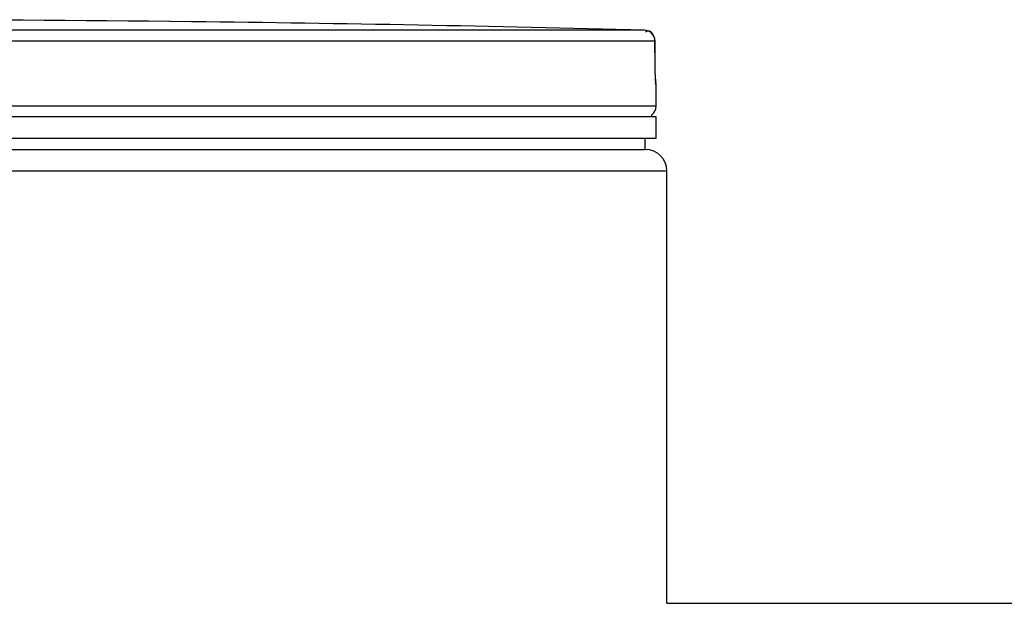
# Model space of a CAD drawing. Header units: millimetres. Extents: x 0 to 297, y 0 to 210.
# Tile 298 of 438: x 148.22 to 150.95, y 160.58 to 162.2. Entities that reach past the tile are written whole.
import ezdxf

# ---------------------------------------------------------------- set-up
doc = ezdxf.new("R2010")
doc.units = ezdxf.units.MM
doc.header["$LTSCALE"] = 16.335
doc.layers.get('0').update_dxf_attribs({"linetype": 'CONTINUOUS'})
doc.layers.add('01_GLOBAL', color=7, linetype='CONTINUOUS')

msp = doc.modelspace()

# ---------------------------------------------------------------- linework, layer by layer
at = {"color": 7, "linetype": 'Continuous'}
for p, q in [((148.6345, 162.1909), (148.6341, 162.191)), ((148.6941, 162.1902), (148.6344, 162.1909)), ((149.9803, 162.0632), (149.9798, 162.1369)), ((149.9803, 162.0571), (149.9802, 162.0644)), ((149.9805, 162.0515), (149.9803, 162.0584)), ((149.9806, 162.0462), (149.9804, 162.0526)), ((149.9807, 162.0414), (149.9806, 162.0473)), ((149.9808, 162.0379), (149.9807, 162.0423)), ((149.981, 162.0347), (149.9808, 162.0387)), ((149.9811, 162.0318), (149.9809, 162.0354)), ((149.9812, 162.0292), (149.9811, 162.0324)), ((149.9814, 162.0255), (149.9811, 162.0311)), ((149.9814, 162.0261), (149.9813, 162.0281)), ((149.9815, 162.0244), (149.9814, 162.0261)), ((149.9828, 161.956), (149.9828, 162.0167)), ((149.9828, 161.926), (145.4228, 161.926)), ((149.9708, 161.926), (149.9708, 161.9272)), ((149.9828, 161.866), (149.9828, 161.926)), ((149.9828, 161.866), (145.4228, 161.866)), ((149.9528, 161.836), (149.9528, 161.866)), ((145.4528, 161.836), (149.9528, 161.836)), ((150.0128, 160.576), (160.5128, 160.576))]:
    msp.add_line(p, q, dxfattribs=at)
at = {"color": 9, "linetype": 'Continuous'}
for p, q in [((149.9506, 162.1667), (147.8193, 162.1667)), ((149.956, 162.1629), (149.9538, 162.1617)), ((149.9586, 162.1639), (149.9565, 162.1632)), ((149.9797, 162.1368), (147.8208, 162.1368)), ((149.9797, 162.1368), (149.9798, 162.137)), ((149.9802, 162.0693), (149.9797, 162.1368)), ((149.9802, 162.0693), (149.9802, 162.0695)), ((149.9828, 162.0167), (149.9823, 162.0167)), ((149.9828, 161.956), (145.4228, 161.956)), ((149.2386, 161.9272), (149.3206, 161.9272)), ((149.9611, 161.9272), (149.9708, 161.9272))]:
    msp.add_line(p, q, dxfattribs=at)
at = {"color": 7, "linetype": 'Continuous'}
msp.add_lwpolyline([(149.9817, 162.0223), (149.9817, 162.0223), (149.9817, 162.0219), (149.9817, 162.0218), (149.9817, 162.0218), (149.9817, 162.022), (149.9817, 162.0222), (149.9817, 162.0227), (149.9816, 162.0232), (149.9816, 162.0238), (149.9815, 162.0244)], dxfattribs=at)
for centre, radius, start, end in [((147.7028, 75.541), 86.655, 89.384203, 90.615797), ((147.7028, 75.541), 86.6549, 88.513625, 89.344519), ((149.9498, 162.1368), 0.03, 0.4714, 88.5097), ((149.9528, 162.0167), 0.03, 0, 17.1275), ((149.9528, 161.956), 0.03, 304.2644, 360), ((149.963, 161.9272), 0.0078, 0, 31.3783)]:
    msp.add_arc(centre, radius, start, end, dxfattribs=at)
at = {"color": 9, "linetype": 'Continuous'}
for centre, radius, start, end in [((149.9628, 162.1483), 0.0161, 112.8813, 114.9933), ((149.9617, 162.1515), 0.0128, 101.4114, 104.251)]:
    msp.add_arc(centre, radius, start, end, dxfattribs=at)
for points, knots in [([(149.9623, 162.1642), (149.9618, 162.1643), (149.9607, 162.1643), (149.9597, 162.1641), (149.9592, 162.164)], [0, 0, 0, 0, 0.489837, 1, 1, 1, 1]), ([(149.9659, 162.1634), (149.9653, 162.1636), (149.9641, 162.164), (149.9629, 162.1642), (149.9623, 162.1642)], [0, 0, 0, 0, 0.498239, 1, 1, 1, 1]), ([(149.9797, 162.1368), (149.9797, 162.1421), (149.9772, 162.1522), (149.9705, 162.1614), (149.9659, 162.1634)], [0, 0, 0, 0, 0.515517, 1, 1, 1, 1]), ([(149.9808, 162.0372), (149.9807, 162.0422), (149.9804, 162.0529), (149.9802, 162.0636), (149.9802, 162.0693)], [0, 0, 0, 0, 0.47071, 1, 1, 1, 1]), ([(149.9823, 162.0167), (149.9805, 162.0167), (149.9833, 162.0277), (149.981, 162.0321), (149.9808, 162.0372)], [0, 0, 0, 0, 0.259531, 1, 1, 1, 1]), ([(149.9823, 162.0167), (149.9823, 162.0176), (149.9822, 162.0195), (149.9819, 162.0213), (149.9817, 162.0223)], [0, 0, 0, 0, 0.485542, 1, 1, 1, 1])]:
    msp.add_open_spline(points, degree=3, knots=knots, dxfattribs=at)
at = {"layer": '01_GLOBAL', "color": 7, "linetype": 'Continuous'}
for p, q in [((145.4528, 161.836), (149.9528, 161.836)), ((150.0128, 160.576), (150.0128, 161.776))]:
    msp.add_line(p, q, dxfattribs=at)
at = {"layer": '01_GLOBAL', "color": 9, "linetype": 'Continuous'}
msp.add_line((145.3928, 161.776), (150.0128, 161.776), dxfattribs=at)
at = {"layer": '01_GLOBAL', "color": 7, "linetype": 'Continuous'}
msp.add_arc((149.9528, 161.776), 0.06, 0, 90, dxfattribs=at)

doc.saveas('drawing.dxf')
